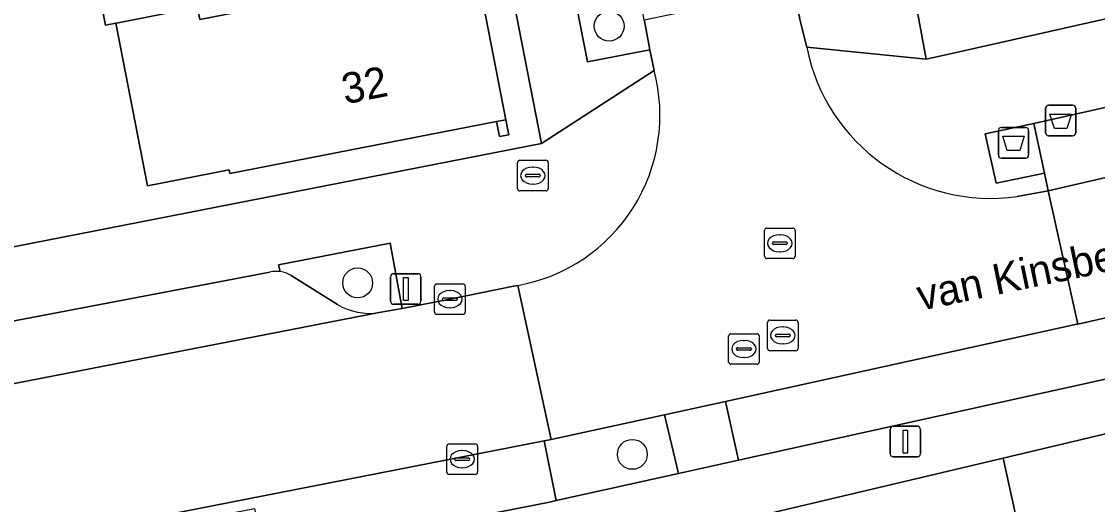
# Model space of a CAD drawing. Extents: x 160377 to 161131, y 383938 to 384853.
# Drawn here: x 160797.69 to 160832.91, y 384521.23 to 384537.03 of the extents above; entities that cross this region are included whole.
import ezdxf

# ---------------------------------------------------------------- set-up
doc = ezdxf.new("R2010")
doc.units = 0
for name, color, linetype in [('IMGEO_Afval_apart_plaats', 7, 'Continuous'), ('IMGEO_Afvalbak', 7, 'Continuous'), ('IMGEO_Boom', 7, 'Continuous'), ('IMGEO_Brandkraan', 7, 'Continuous'), ('IMGEO_Erf', 7, 'Continuous'), ('IMGEO_Groenvoorziening', 7, 'Continuous'), ('IMGEO_Kolk', 7, 'Continuous'), ('IMGEO_Lichtmast', 7, 'Continuous'), ('IMGEO_Muur', 7, 'Continuous'), ('IMGEO_Openbare_ruimte_label', 7, 'Continuous'), ('IMGEO_Pand', 7, 'Continuous'), ('IMGEO_Pand_nummerreeks', 7, 'Continuous'), ('IMGEO_Parkeervlak_open', 7, 'Continuous'), ('IMGEO_Rijbaan_lokaal_open', 7, 'Continuous'), ('IMGEO_Rioolput', 7, 'Continuous'), ('IMGEO_Voetpad_gesloten', 7, 'Continuous'), ('IMGEO_Voetpad_open', 7, 'Continuous')]:
    doc.layers.add(name, color=color, linetype=linetype)

msp = doc.modelspace()

# ---------------------------------------------------------------- linework, layer by layer
at = {"layer": 'IMGEO_Afval_apart_plaats'}
for p, q in [((160829.661, 384532.663), (160829.661, 384533.463)), ((160829.661, 384533.463), (160829.661, 384532.663)), ((160829.761, 384533.563), (160830.551, 384533.563)), ((160830.551, 384533.563), (160829.761, 384533.563)), ((160830.651, 384533.463), (160830.651, 384532.663)), ((160830.651, 384532.663), (160830.651, 384533.463)), ((160830.551, 384532.563), (160829.761, 384532.563)), ((160829.761, 384532.563), (160830.551, 384532.563))]:
    msp.add_line(p, q, dxfattribs=at)
msp.add_lwpolyline([(160829.804, 384533.277), (160830.508, 384533.277), (160830.359, 384532.807), (160829.953, 384532.807), (160829.804, 384533.277)], dxfattribs=at)
for centre, start, end in [((160829.761, 384533.463), 90, 180), ((160829.761, 384533.463), 90, 180), ((160830.551, 384533.463), 0, 90), ((160830.551, 384533.463), 360, 90), ((160829.761, 384532.663), 180, 270), ((160829.761, 384532.663), 180, 270), ((160830.551, 384532.663), 270, 0), ((160830.551, 384532.663), 270, 0)]:
    msp.add_arc(centre, 0.1, start, end, dxfattribs=at)
at = {"layer": 'IMGEO_Afvalbak'}
for p, q in [((160831.203, 384533.389), (160831.203, 384534.189)), ((160831.203, 384534.189), (160831.203, 384533.389)), ((160831.303, 384534.289), (160832.093, 384534.289)), ((160832.093, 384534.289), (160831.303, 384534.289)), ((160832.193, 384534.189), (160832.193, 384533.389)), ((160832.193, 384533.389), (160832.193, 384534.189)), ((160832.093, 384533.289), (160831.303, 384533.289)), ((160831.303, 384533.289), (160832.093, 384533.289))]:
    msp.add_line(p, q, dxfattribs=at)
msp.add_lwpolyline([(160831.346, 384534.003), (160832.05, 384534.003), (160831.901, 384533.533), (160831.495, 384533.533), (160831.346, 384534.003)], dxfattribs=at)
for centre, start, end in [((160831.303, 384534.189), 90, 180), ((160831.303, 384534.189), 90, 180), ((160832.093, 384534.189), 0, 90), ((160832.093, 384534.189), 360, 90), ((160831.303, 384533.389), 180, 270), ((160831.303, 384533.389), 180, 270), ((160832.093, 384533.389), 270, 0), ((160832.093, 384533.389), 270, 0)]:
    msp.add_arc(centre, 0.1, start, end, dxfattribs=at)
at = {"layer": 'IMGEO_Boom'}
for centre in [(160816.923, 384536.878), (160808.693, 384528.477), (160817.683, 384522.867)]:
    msp.add_circle(centre, 0.489, dxfattribs=at)
at = {"layer": 'IMGEO_Brandkraan'}
for p, q in [((160813.928, 384531.562), (160813.928, 384532.414)), ((160814.003, 384532.488), (160814.855, 384532.488)), ((160814.416, 384532.268), (160814.441, 384532.268)), ((160814.929, 384532.414), (160814.929, 384531.562)), ((160814.187, 384531.982), (160814.187, 384531.994)), ((160814.625, 384531.945), (160814.227, 384531.945)), ((160814.23, 384532.031), (160814.628, 384532.031)), ((160814.671, 384531.994), (160814.671, 384531.982)), ((160814.439, 384531.708), (160814.414, 384531.708)), ((160814.855, 384531.488), (160814.003, 384531.488))]:
    msp.add_line(p, q, dxfattribs=at)
for points in [[(160813.928, 384531.562), (160813.928, 384532.414)], [(160814.003, 384532.488), (160814.855, 384532.488)], [(160814.929, 384532.414), (160814.929, 384531.562)], [(160814.855, 384531.488), (160814.003, 384531.488)]]:
    msp.add_lwpolyline(points, dxfattribs=at)
for centre, radius, start, end in [((160814.005, 384532.412), 0.0765, 91.552, 178.448), ((160814.005, 384532.412), 0.0765, 91.552, 178.448), ((160814.853, 384532.412), 0.0765, 1.552, 88.448), ((160814.853, 384532.412), 0.0765, 1.552, 88.448), ((160814.227, 384531.991), 0.0403, 85.8775, 175.7526), ((160814.224, 384531.981), 0.0366, 178.938, 274.7102), ((160814.628, 384531.988), 0.043, 264.8664, 352.4533), ((160814.632, 384531.993), 0.0386, 1.7309, 96.639), ((160814.005, 384531.564), 0.0765, 181.552, 268.448), ((160814.005, 384531.564), 0.0765, 181.552, 268.448), ((160814.853, 384531.564), 0.0765, 271.552, 358.448), ((160814.853, 384531.564), 0.0765, 271.552, 358.448)]:
    msp.add_arc(centre, radius, start, end, dxfattribs=at)
for centre, major_axis, ratio, start_param, end_param in [((160814.415, 384531.988), (-0.387, 0.002), 0.722429, 4.712389, 7.853982), ((160814.44, 384531.988), (-0.39, 0.002), 0.717154, 1.570796, 4.712389)]:
    msp.add_ellipse(centre, major_axis=major_axis, ratio=ratio, start_param=start_param, end_param=end_param, dxfattribs=at)
at = {"layer": 'IMGEO_Erf'}
for points in [[(160755.906, 384542.287), (160759.828, 384522.305), (160785.079, 384527.244), (160790.946, 384528.391), (160814.707, 384533.039), (160805.221, 384581.626)], [(160836.079, 384564.109), (160832.472, 384563.442), (160823.508, 384561.776), (160824.197, 384557.807), (160828.153, 384558.589), (160832.1, 384559.368), (160832.697, 384556.45), (160828.75, 384555.671), (160824.794, 384554.889), (160825.745, 384548.894), (160824.919, 384548.707), (160827.304, 384535.796), (160828.384, 384536.039), (160877.181, 384547.027)], [(160812.56, 384538.858), (160813.543, 384533.816), (160813.639, 384533.325), (160813.334, 384533.266), (160813.236, 384533.756), (160804.513, 384532.056), (160804.49, 384532.174), (160801.811, 384531.653), (160800.775, 384536.974), (160800.44, 384536.909), (160799.464, 384541.925)]]:
    msp.add_lwpolyline(points, dxfattribs=at)
at = {"layer": 'IMGEO_Groenvoorziening'}
for points in [[(160815.7, 384539.483), (160815.52, 384539.282), (160816.219, 384535.713), (160818.259, 384536.105), (160818.077, 384537.048), (160818.072, 384537.074), (160818.024, 384537.321)], [(160836.306, 384534.651), (160836.252, 384534.914), (160830.821, 384533.696), (160831.17, 384532.066), (160831.292, 384531.493), (160833.927, 384532.098), (160833.946, 384532.104), (160833.966, 384532.11)], [(160809.754, 384529.782), (160806.101, 384529.07), (160806.162, 384528.847)], [(160809.399, 384527.504), (160810.145, 384527.64), (160809.754, 384529.782)], [(160806.519, 384528.722), (160808.03, 384527.769)]]:
    msp.add_lwpolyline(points, dxfattribs=at)
msp.add_lwpolyline([(160818.735, 384524.164), (160815.03, 384523.352), (160814.794, 384523.306), (160815.193, 384521.355), (160819.192, 384522.239)], close=True, dxfattribs=at)
for centre, radius, start, end in [((160806.042, 384527.933), 0.922, 58.8642, 82.5414), ((160809.089, 384529.57), 2.089, 239.55, 278.5392)]:
    msp.add_arc(centre, radius, start, end, dxfattribs=at)
at = {"layer": 'IMGEO_Kolk'}
for p, q in [((160811.287, 384528.446), (160812.139, 384528.446)), ((160811.212, 384527.52), (160811.212, 384528.372)), ((160811.7, 384528.226), (160811.725, 384528.226)), ((160812.213, 384528.372), (160812.213, 384527.52)), ((160811.471, 384527.94), (160811.471, 384527.952)), ((160811.909, 384527.903), (160811.511, 384527.903)), ((160811.514, 384527.989), (160811.912, 384527.989)), ((160811.955, 384527.952), (160811.955, 384527.94)), ((160812.139, 384527.446), (160811.287, 384527.446)), ((160811.723, 384527.666), (160811.698, 384527.666)), ((160811.616, 384522.284), (160811.616, 384523.136)), ((160811.691, 384523.21), (160812.543, 384523.21)), ((160812.617, 384523.136), (160812.617, 384522.284)), ((160811.918, 384522.753), (160812.316, 384522.753)), ((160812.104, 384522.99), (160812.129, 384522.99)), ((160811.875, 384522.704), (160811.875, 384522.716)), ((160812.313, 384522.667), (160811.915, 384522.667)), ((160812.127, 384522.43), (160812.102, 384522.43)), ((160812.359, 384522.716), (160812.359, 384522.704)), ((160812.543, 384522.21), (160811.691, 384522.21))]:
    msp.add_line(p, q, dxfattribs=at)
for points in [[(160811.287, 384528.446), (160812.139, 384528.446)], [(160811.212, 384527.52), (160811.212, 384528.372)], [(160812.213, 384528.372), (160812.213, 384527.52)], [(160812.139, 384527.446), (160811.287, 384527.446)], [(160811.616, 384522.284), (160811.616, 384523.136)], [(160811.691, 384523.21), (160812.543, 384523.21)], [(160812.617, 384523.136), (160812.617, 384522.284)], [(160812.543, 384522.21), (160811.691, 384522.21)]]:
    msp.add_lwpolyline(points, dxfattribs=at)
for centre, radius, start, end in [((160811.289, 384528.37), 0.0765, 91.552, 178.448), ((160811.289, 384528.37), 0.0765, 91.552, 178.448), ((160812.137, 384528.37), 0.0765, 1.552, 88.448), ((160812.137, 384528.37), 0.0765, 1.552, 88.448), ((160811.511, 384527.949), 0.0403, 85.8775, 175.7526), ((160811.508, 384527.939), 0.0366, 178.938, 274.7102), ((160811.912, 384527.946), 0.043, 264.8664, 352.4533), ((160811.916, 384527.951), 0.0386, 1.7309, 96.639), ((160811.289, 384527.522), 0.0765, 181.552, 268.448), ((160811.289, 384527.522), 0.0765, 181.552, 268.448), ((160812.137, 384527.522), 0.0765, 271.552, 358.448), ((160812.137, 384527.522), 0.0765, 271.552, 358.448), ((160811.693, 384523.134), 0.0765, 91.552, 178.448), ((160811.693, 384523.134), 0.0765, 91.552, 178.448), ((160812.541, 384523.134), 0.0765, 1.552, 88.448), ((160812.541, 384523.134), 0.0765, 1.552, 88.448), ((160811.915, 384522.713), 0.0403, 85.8775, 175.7526), ((160812.32, 384522.715), 0.0386, 1.7309, 96.639), ((160811.912, 384522.703), 0.0366, 178.938, 274.7102), ((160812.316, 384522.71), 0.043, 264.8664, 352.4533), ((160811.693, 384522.286), 0.0765, 181.552, 268.448), ((160811.693, 384522.286), 0.0765, 181.552, 268.448), ((160812.541, 384522.286), 0.0765, 271.552, 358.448), ((160812.541, 384522.286), 0.0765, 271.552, 358.448)]:
    msp.add_arc(centre, radius, start, end, dxfattribs=at)
for centre, major_axis, ratio, start_param, end_param in [((160811.699, 384527.946), (-0.387, 0.002), 0.722429, 4.712389, 7.853982), ((160811.724, 384527.946), (-0.39, 0.002), 0.717154, 1.570796, 4.712389), ((160812.103, 384522.71), (-0.387, 0.002), 0.722429, 4.712389, 7.853982), ((160812.128, 384522.71), (-0.39, 0.002), 0.717154, 1.570796, 4.712389)]:
    msp.add_ellipse(centre, major_axis=major_axis, ratio=ratio, start_param=start_param, end_param=end_param, dxfattribs=at)
at = {"layer": 'IMGEO_Lichtmast'}
for p, q in [((160809.873, 384528.779), (160810.663, 384528.779)), ((160810.663, 384528.779), (160809.873, 384528.779)), ((160809.773, 384527.879), (160809.773, 384528.679)), ((160809.773, 384528.679), (160809.773, 384527.879)), ((160810.763, 384528.679), (160810.763, 384527.879)), ((160810.763, 384527.879), (160810.763, 384528.679)), ((160810.663, 384527.779), (160809.873, 384527.779)), ((160809.873, 384527.779), (160810.663, 384527.779)), ((160826.123, 384522.885), (160826.123, 384523.685)), ((160826.123, 384523.685), (160826.123, 384522.885)), ((160826.223, 384523.785), (160827.013, 384523.785)), ((160827.013, 384523.785), (160826.223, 384523.785)), ((160827.113, 384523.685), (160827.113, 384522.885)), ((160827.113, 384522.885), (160827.113, 384523.685)), ((160827.013, 384522.785), (160826.223, 384522.785)), ((160826.223, 384522.785), (160827.013, 384522.785))]:
    msp.add_line(p, q, dxfattribs=at)
for points in [[(160810.193, 384528.654), (160810.343, 384528.654), (160810.343, 384527.904), (160810.193, 384527.904), (160810.193, 384528.654)], [(160826.543, 384523.66), (160826.693, 384523.66), (160826.693, 384522.91), (160826.543, 384522.91), (160826.543, 384523.66)]]:
    msp.add_lwpolyline(points, dxfattribs=at)
for centre, start, end in [((160809.873, 384528.679), 90, 180), ((160809.873, 384528.679), 90, 180), ((160810.663, 384528.679), 0, 90), ((160810.663, 384528.679), 360, 90), ((160809.873, 384527.879), 180, 270), ((160809.873, 384527.879), 180, 270), ((160810.663, 384527.879), 270, 0), ((160810.663, 384527.879), 270, 0), ((160826.223, 384523.685), 90, 180), ((160826.223, 384523.685), 90, 180), ((160827.013, 384523.685), 0, 90), ((160827.013, 384523.685), 360, 90), ((160826.223, 384522.885), 180, 270), ((160826.223, 384522.885), 180, 270), ((160827.013, 384522.885), 270, 0), ((160827.013, 384522.885), 270, 0)]:
    msp.add_arc(centre, 0.1, start, end, dxfattribs=at)
at = {"layer": 'IMGEO_Muur'}
msp.add_lwpolyline([(160813.543, 384533.816), (160813.236, 384533.756), (160813.334, 384533.266), (160813.639, 384533.325)], close=True, dxfattribs=at)
at = {"layer": 'IMGEO_Pand'}
for points in [[(160811.577, 384543.902), (160802.549, 384542.144), (160802.477, 384542.511), (160799.464, 384541.925), (160800.44, 384536.909), (160800.775, 384536.974), (160800.799, 384536.979), (160803.454, 384537.496), (160803.531, 384537.1), (160812.56, 384538.858)], [(160812.56, 384538.858), (160803.531, 384537.1), (160803.454, 384537.496), (160800.799, 384536.979), (160800.775, 384536.974), (160801.811, 384531.653), (160804.49, 384532.174), (160804.513, 384532.056), (160813.236, 384533.756), (160813.543, 384533.816)], [(160836.849, 384524.407), (160829.818, 384522.743), (160831.529, 384514.948), (160831.983, 384513.038), (160832.071, 384512.67), (160839.119, 384514.345), (160838.644, 384516.451)], [(160831.529, 384514.948), (160829.818, 384522.743), (160821.332, 384520.735), (160824.169, 384508.324), (160824.441, 384508.387), (160824.985, 384506.101), (160828.448, 384506.924), (160827.915, 384509.164), (160827.108, 384512.558), (160829.39, 384513.101), (160829.089, 384514.368)]]:
    msp.add_lwpolyline(points, close=True, dxfattribs=at)
at = {"layer": 'IMGEO_Parkeervlak_open'}
for points in [[(160902.011, 384542.877), (160832.263, 384527.13), (160832.233, 384527.123), (160820.727, 384524.601), (160821.161, 384522.675), (160832.815, 384525.252), (160838.625, 384526.562), (160838.291, 384528.15), (160840.082, 384528.555), (160840.45, 384526.974), (160852.512, 384529.694), (160852.156, 384531.271), (160853.922, 384531.691), (160854.315, 384530.101), (160870.728, 384533.803)], [(160805.82, 384528.829), (160794.985, 384526.764), (160794.685, 384526.704)], [(160808.03, 384527.769), (160806.519, 384528.722)], [(160792.18, 384524.157), (160809.399, 384527.504)], [(160803.793, 384519.115), (160803.515, 384520.742), (160805.314, 384521.101), (160805.621, 384519.473), (160814.974, 384521.307), (160815.193, 384521.355), (160814.794, 384523.306), (160769.917, 384514.517)]]:
    msp.add_lwpolyline(points, dxfattribs=at)
for centre, radius, start, end in [((160806.039, 384527.933), 0.923, 82.3164, 103.7092), ((160806.042, 384527.933), 0.922, 58.8642, 82.5414), ((160809.089, 384529.57), 2.089, 239.55, 278.5392)]:
    msp.add_arc(centre, radius, start, end, dxfattribs=at)
at = {"layer": 'IMGEO_Rijbaan_lokaal_open'}
for points in [[(160941.464, 384557.056), (160937.85, 384555.646), (160932.953, 384554.161), (160932.73, 384554.133), (160916.171, 384549.973), (160914.036, 384549.461), (160901.226, 384546.299), (160898.99, 384545.987), (160890.773, 384544.726), (160890.653, 384544.708), (160888.676, 384544.343), (160880.924, 384542.745), (160863.202, 384538.718), (160847.361, 384535.141), (160836.187, 384532.632), (160833.966, 384532.11), (160833.946, 384532.104), (160833.927, 384532.098), (160831.292, 384531.493), (160832.263, 384527.13), (160902.011, 384542.877)], [(160823.391, 384536.192), (160823.17, 384537.054), (160822.974, 384538.097), (160818.072, 384537.074), (160818.077, 384537.048), (160818.259, 384536.105), (160818.27, 384536.051), (160818.393, 384535.428)], [(160813.94, 384528.393), (160815.03, 384523.352), (160818.735, 384524.164), (160820.727, 384524.601), (160832.233, 384527.123), (160832.263, 384527.13), (160831.292, 384531.493)], [(160831.292, 384531.493), (160830.281, 384531.303)]]:
    msp.add_lwpolyline(points, dxfattribs=at)
msp.add_lwpolyline([(160814.794, 384523.306), (160815.03, 384523.352), (160813.94, 384528.393), (160813.869, 384528.381), (160813.798, 384528.369), (160811.713, 384527.946), (160810.145, 384527.64), (160809.399, 384527.504), (160792.18, 384524.157), (160792.145, 384524.15), (160785.166, 384522.828), (160785.029, 384522.802), (160768.871, 384519.572), (160764.445, 384518.726), (160765.465, 384513.637), (160767.765, 384514.068), (160769.917, 384514.517)], close=True, dxfattribs=at)
for centre, radius, start, end in [((160829.421, 384537.39), 6.148, 191.2414, 278.0412), ((160812.924, 384533.963), 5.662, 280.3392, 14.995)]:
    msp.add_arc(centre, radius, start, end, dxfattribs=at)
at = {"layer": 'IMGEO_Rioolput'}
for p, q in [((160822.009, 384529.347), (160822.009, 384530.199)), ((160822.084, 384530.273), (160822.936, 384530.273)), ((160823.01, 384530.199), (160823.01, 384529.347)), ((160822.311, 384529.816), (160822.709, 384529.816)), ((160822.497, 384530.053), (160822.522, 384530.053)), ((160822.268, 384529.767), (160822.268, 384529.779)), ((160822.706, 384529.73), (160822.308, 384529.73)), ((160822.52, 384529.493), (160822.495, 384529.493)), ((160822.752, 384529.779), (160822.752, 384529.767)), ((160822.936, 384529.273), (160822.084, 384529.273)), ((160822.107, 384526.334), (160822.107, 384527.186)), ((160822.182, 384527.26), (160823.034, 384527.26)), ((160822.595, 384527.04), (160822.62, 384527.04)), ((160823.108, 384527.186), (160823.108, 384526.334)), ((160820.835, 384525.889), (160820.835, 384526.741)), ((160820.91, 384526.815), (160821.762, 384526.815)), ((160821.836, 384526.741), (160821.836, 384525.889)), ((160822.366, 384526.754), (160822.366, 384526.766)), ((160822.804, 384526.717), (160822.406, 384526.717)), ((160822.409, 384526.803), (160822.807, 384526.803)), ((160822.85, 384526.766), (160822.85, 384526.754)), ((160821.094, 384526.309), (160821.094, 384526.321)), ((160821.532, 384526.272), (160821.134, 384526.272)), ((160821.137, 384526.358), (160821.535, 384526.358)), ((160821.323, 384526.595), (160821.348, 384526.595)), ((160821.578, 384526.321), (160821.578, 384526.309)), ((160822.618, 384526.48), (160822.593, 384526.48)), ((160821.346, 384526.035), (160821.321, 384526.035)), ((160823.034, 384526.26), (160822.182, 384526.26)), ((160821.762, 384525.815), (160820.91, 384525.815))]:
    msp.add_line(p, q, dxfattribs=at)
for points in [[(160822.009, 384529.347), (160822.009, 384530.199)], [(160822.084, 384530.273), (160822.936, 384530.273)], [(160823.01, 384530.199), (160823.01, 384529.347)], [(160822.936, 384529.273), (160822.084, 384529.273)], [(160822.107, 384526.334), (160822.107, 384527.186)], [(160822.182, 384527.26), (160823.034, 384527.26)], [(160823.108, 384527.186), (160823.108, 384526.334)], [(160820.835, 384525.889), (160820.835, 384526.741)], [(160820.91, 384526.815), (160821.762, 384526.815)], [(160821.836, 384526.741), (160821.836, 384525.889)], [(160823.034, 384526.26), (160822.182, 384526.26)], [(160821.762, 384525.815), (160820.91, 384525.815)]]:
    msp.add_lwpolyline(points, dxfattribs=at)
for centre, radius, start, end in [((160822.086, 384530.197), 0.0765, 91.552, 178.448), ((160822.086, 384530.197), 0.0765, 91.552, 178.448), ((160822.934, 384530.197), 0.0765, 1.552, 88.448), ((160822.934, 384530.197), 0.0765, 1.552, 88.448), ((160822.308, 384529.776), 0.0403, 85.8775, 175.7526), ((160822.713, 384529.778), 0.0386, 1.7309, 96.639), ((160822.305, 384529.766), 0.0366, 178.938, 274.7102), ((160822.709, 384529.773), 0.043, 264.8664, 352.4533), ((160822.086, 384529.349), 0.0765, 181.552, 268.448), ((160822.086, 384529.349), 0.0765, 181.552, 268.448), ((160822.934, 384529.349), 0.0765, 271.552, 358.448), ((160822.934, 384529.349), 0.0765, 271.552, 358.448), ((160822.184, 384527.184), 0.0765, 91.552, 178.448), ((160822.184, 384527.184), 0.0765, 91.552, 178.448), ((160823.032, 384527.184), 0.0765, 1.552, 88.448), ((160823.032, 384527.184), 0.0765, 1.552, 88.448), ((160820.912, 384526.739), 0.0765, 91.552, 178.448), ((160820.912, 384526.739), 0.0765, 91.552, 178.448), ((160821.76, 384526.739), 0.0765, 1.552, 88.448), ((160821.76, 384526.739), 0.0765, 1.552, 88.448), ((160822.406, 384526.763), 0.0403, 85.8775, 175.7526), ((160822.403, 384526.753), 0.0366, 178.938, 274.7102), ((160822.807, 384526.76), 0.043, 264.8664, 352.4533), ((160822.811, 384526.765), 0.0386, 1.7309, 96.639), ((160821.134, 384526.318), 0.0403, 85.8775, 175.7526), ((160821.131, 384526.308), 0.0366, 178.938, 274.7102), ((160821.535, 384526.315), 0.043, 264.8664, 352.4533), ((160821.539, 384526.32), 0.0386, 1.7309, 96.639), ((160822.184, 384526.336), 0.0765, 181.552, 268.448), ((160822.184, 384526.336), 0.0765, 181.552, 268.448), ((160823.032, 384526.336), 0.0765, 271.552, 358.448), ((160823.032, 384526.336), 0.0765, 271.552, 358.448), ((160820.912, 384525.891), 0.0765, 181.552, 268.448), ((160820.912, 384525.891), 0.0765, 181.552, 268.448), ((160821.76, 384525.891), 0.0765, 271.552, 358.448), ((160821.76, 384525.891), 0.0765, 271.552, 358.448)]:
    msp.add_arc(centre, radius, start, end, dxfattribs=at)
for centre, major_axis, ratio, start_param, end_param in [((160822.496, 384529.773), (-0.387, 0.002), 0.722429, 4.712389, 7.853982), ((160822.521, 384529.773), (-0.39, 0.002), 0.717154, 1.570796, 4.712389), ((160822.594, 384526.76), (-0.387, 0.002), 0.722429, 4.712389, 7.853982), ((160822.619, 384526.76), (-0.39, 0.002), 0.717154, 1.570796, 4.712389), ((160821.322, 384526.315), (-0.387, 0.002), 0.722429, 4.712389, 7.853982), ((160821.347, 384526.315), (-0.39, 0.002), 0.717154, 1.570796, 4.712389)]:
    msp.add_ellipse(centre, major_axis=major_axis, ratio=ratio, start_param=start_param, end_param=end_param, dxfattribs=at)
at = {"layer": 'IMGEO_Voetpad_gesloten'}
msp.add_lwpolyline([(160830.821, 384533.696), (160829.233, 384533.354), (160829.59, 384531.737), (160831.17, 384532.066)], close=True, dxfattribs=at)
at = {"layer": 'IMGEO_Voetpad_open'}
for points in [[(160745.948, 384658.713), (160745.656, 384658.636), (160741.646, 384663.363), (160743.2, 384664.676), (160741.8, 384666.319), (160738.611, 384663.488), (160752.089, 384647.71), (160753.096, 384646.531), (160756.612, 384642.415), (160759.221, 384639.361), (160784.593, 384609.659), (160785.555, 384608.533), (160801.827, 384589.484), (160804.227, 384586.696), (160805.221, 384581.626), (160814.707, 384533.039), (160818.393, 384535.428), (160818.27, 384536.051), (160818.259, 384536.105), (160816.219, 384535.713), (160815.52, 384539.282), (160815.7, 384539.483)], [(160822.798, 384539.063), (160822.804, 384539.013), (160822.812, 384538.963), (160822.974, 384538.097), (160823.17, 384537.054), (160823.391, 384536.192), (160827.304, 384535.796), (160824.919, 384548.707), (160818.812, 384581.761)], [(160935.073, 384557.207), (160934.119, 384558.397), (160932.131, 384556.814), (160932.313, 384556.509), (160931.962, 384556.425), (160931.143, 384557.427), (160925.7, 384555.846), (160923.778, 384555.265), (160920.05, 384554.138), (160919.688, 384554.028), (160916.6, 384553.146), (160916.499, 384553.113), (160909.96, 384550.971), (160903.215, 384548.761), (160902.031, 384552.528), (160890.799, 384550.034), (160877.181, 384547.027), (160828.384, 384536.039), (160827.304, 384535.796), (160823.391, 384536.192)], [(160901.584, 384540.762), (160890.645, 384538.295), (160888.839, 384537.888), (160872.545, 384534.213), (160870.728, 384533.803), (160854.315, 384530.101), (160852.512, 384529.694), (160840.45, 384526.974), (160838.625, 384526.562), (160832.815, 384525.252), (160821.161, 384522.675), (160819.192, 384522.239), (160815.193, 384521.355), (160814.974, 384521.307), (160805.621, 384519.473), (160803.793, 384519.115), (160786.437, 384515.711), (160784.292, 384515.29), (160773.366, 384513.148)], [(160818.393, 384535.428), (160814.707, 384533.039), (160790.946, 384528.391), (160785.079, 384527.244), (160759.828, 384522.305), (160757.353, 384521.841), (160751.078, 384520.595), (160749.399, 384520.262), (160723.481, 384515.195), (160717.593, 384514.044), (160682.984, 384507.279), (160680.437, 384506.971), (160680.951, 384504.783), (160681.144, 384502.714), (160682.351, 384502.826), (160682.165, 384504.852), (160687.745, 384505.957), (160687.9, 384505.71)], [(160830.281, 384531.303), (160831.292, 384531.493), (160831.17, 384532.066), (160829.59, 384531.737), (160829.233, 384533.354), (160830.821, 384533.696), (160836.252, 384534.914), (160836.306, 384534.651)], [(160772.659, 384513.262), (160772.776, 384512.843), (160768.147, 384511.974), (160768.624, 384509.5), (160776.123, 384510.948), (160779.019, 384511.567), (160784.031, 384512.547), (160785.415, 384512.818), (160791.826, 384514.031), (160798.321, 384515.449), (160806.424, 384517.218), (160807.944, 384517.586), (160809.674, 384517.977), (160815.654, 384519.392), (160821.332, 384520.735), (160829.818, 384522.743), (160836.849, 384524.407), (160843.878, 384526.07), (160850.787, 384527.704), (160852.74, 384528.157), (160860.097, 384529.748), (160867.05, 384531.251), (160873.862, 384532.724)], [(160806.162, 384528.847), (160806.101, 384529.07), (160809.754, 384529.782), (160810.145, 384527.64), (160811.713, 384527.946), (160813.798, 384528.369), (160813.869, 384528.381), (160813.94, 384528.393)], [(160782.045, 384524.15), (160781.997, 384524.379), (160784.79, 384524.913), (160784.984, 384523.943), (160791.886, 384525.311), (160791.689, 384526.273), (160794.665, 384526.853), (160794.685, 384526.704), (160794.985, 384526.764), (160805.82, 384528.829)]]:
    msp.add_lwpolyline(points, dxfattribs=at)
msp.add_lwpolyline([(160820.727, 384524.601), (160818.735, 384524.164), (160819.192, 384522.239), (160821.161, 384522.675)], close=True, dxfattribs=at)
for centre, radius, start, end in [((160829.421, 384537.39), 6.148, 191.2414, 278.0412), ((160812.924, 384533.963), 5.662, 280.3392, 14.995), ((160806.039, 384527.933), 0.923, 82.3164, 103.7092)]:
    msp.add_arc(centre, radius, start, end, dxfattribs=at)

# ---------------------------------------------------------------- texts
at = {"layer": 'IMGEO_Openbare_ruimte_label'}
msp.add_text('van Kinsbergenstraat', height=1, rotation=11.7706, dxfattribs=at).set_placement((160827.114, 384527.564))
at = {"layer": 'IMGEO_Pand_nummerreeks'}
msp.add_text('32', height=1, rotation=11.0294, dxfattribs=at).set_placement((160808.279, 384534.318))

doc.saveas('drawing.dxf')
